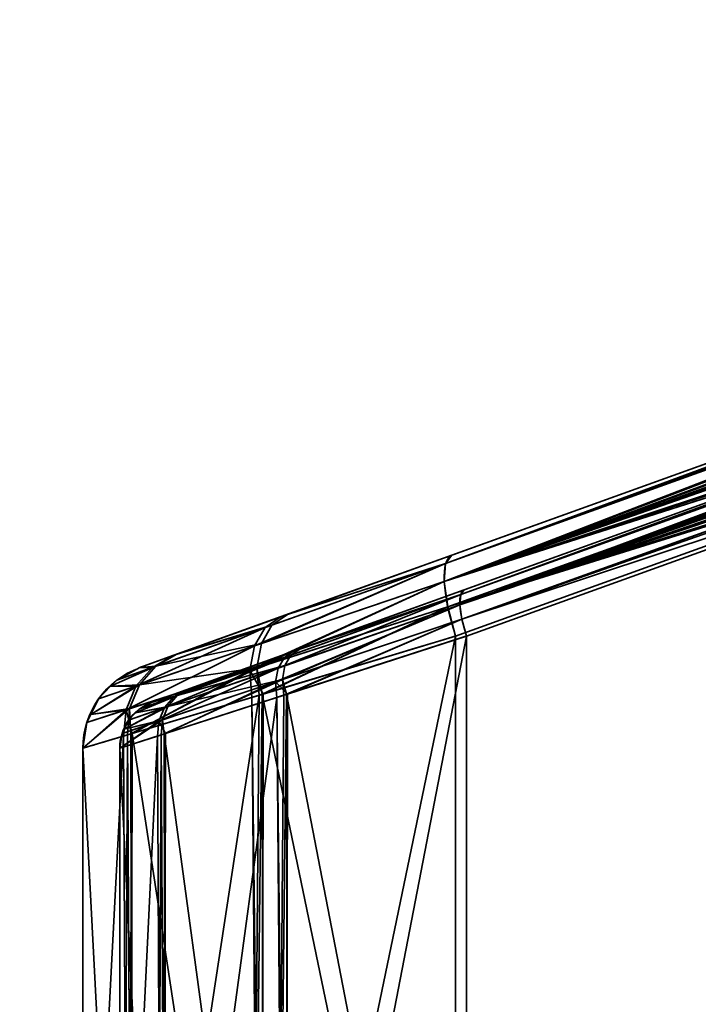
# Model space of a CAD drawing. Header units: millimetres. Extents: x -603 to 3703, y -120 to 249.
# Tile 347 of 656: x 987 to 1001, y -22 to -2. Entities that reach past the tile are written whole.
import ezdxf

# ---------------------------------------------------------------- set-up
doc = ezdxf.new("R2010")
doc.units = ezdxf.units.MM
doc.layers.add('152', color=7, linetype='Continuous', true_color=0xffffff)

# ---------------------------------------------------------------- blocks, each defined once
blk = doc.blocks.new('UG_SURFACE_002')
at = {"layer": '152', "color": 252, "linetype": 'Continuous', "lineweight": 35}
for points in [[(2177.5, -30, 2213), (2177.5, 229.8, 2213), (822.5, 229.8, 2213), (822.5, -30, 2213)], [(972.5, -30, 2063), (972.5, 229.8, 2063), (2027.5, 229.8, 2063), (2027.5, -30, 2063)]]:
    blk.add_3dface(points, dxfattribs=at)
blk = doc.blocks.new('UG_SURFACE_109')
at = {"layer": '152', "color": 252, "linetype": 'Continuous', "lineweight": 35}
for points in [[(996.22, -12.768, 1159.605), (1009.588, -7.961, 1016.297), (989.858, -15.056, 1029), (989.858, -15.056, 1151)], [(989.858, -15.056, 1029), (1009.588, -7.961, 1016.297), (996.22, -12.768, 1020.395)], [(996.095, -12.937, 1019.791), (996.22, -12.768, 1020.395), (1009.588, -7.961, 1016.297)], [(1009.588, -7.961, 1016.297), (1009.642, -7.998, 1015.841), (996.095, -12.937, 1019.791)], [(996.095, -12.937, 1160.209), (1009.635, -7.983, 1164.086), (1009.588, -7.961, 1163.703)], [(1009.588, -7.961, 1163.703), (996.22, -12.768, 1159.605), (996.095, -12.937, 1160.209)], [(996.095, -12.937, 1160.209), (1009.658, -8.065, 1164.365), (1009.635, -7.983, 1164.086)], [(1009.642, -7.998, 1015.841), (1009.658, -8.069, 1015.637), (996.095, -12.937, 1019.791)], [(996.22, -12.768, 1159.605), (1009.588, -7.961, 1163.703), (1009.588, -7.961, 1016.297)], [(996.067, -13.304, 1160.733), (1009.664, -8.085, 1164.431), (1009.658, -8.065, 1164.365)], [(1009.658, -8.065, 1164.365), (996.095, -12.937, 1160.209), (996.067, -13.304, 1160.733)], [(996.067, -13.304, 1019.267), (996.095, -12.937, 1019.791), (1009.658, -8.069, 1015.637)], [(1009.658, -8.069, 1015.637), (1009.668, -8.118, 1015.496), (996.067, -13.304, 1019.267)], [(1009.677, -8.258, 1164.733), (1009.664, -8.085, 1164.431), (996.067, -13.304, 1160.733)], [(996.067, -13.304, 1019.267), (1009.668, -8.118, 1015.496), (1009.677, -8.309, 1015.203)], [(996.067, -13.304, 1160.733), (1009.674, -8.417, 1164.899), (1009.677, -8.258, 1164.733)], [(1009.677, -8.309, 1015.203), (1009.674, -8.417, 1015.102), (996.067, -13.304, 1019.267)], [(996.067, -13.304, 1019.267), (1009.674, -8.417, 1015.102), (1009.669, -8.562, 1014.967)], [(1009.673, -8.498, 1164.984), (1009.674, -8.417, 1164.899), (996.067, -13.304, 1160.733)], [(1009.651, -8.802, 1165.176), (1009.673, -8.498, 1164.984), (996.067, -13.304, 1160.733)], [(996.067, -13.304, 1019.267), (1009.669, -8.562, 1014.967), (1009.645, -8.872, 1014.792)], [(990.112, -15.762, 1151), (990.112, -15.762, 1029), (1009.842, -8.666, 1016.297), (996.474, -13.474, 1159.605)], [(996.474, -13.474, 1020.395), (1009.842, -8.666, 1016.297), (990.112, -15.762, 1029)], [(1009.63, -8.978, 1165.214), (1009.651, -8.802, 1165.176), (996.067, -13.304, 1160.733)], [(996.386, -13.78, 1160.25), (996.403, -13.571, 1159.95), (1009.965, -8.697, 1164.106)], [(1009.965, -8.697, 1164.106), (1009.974, -8.705, 1164.146), (996.386, -13.78, 1160.25)], [(996.386, -13.78, 1019.75), (1009.982, -8.723, 1015.81), (1009.963, -8.699, 1015.895)], [(1009.963, -8.699, 1015.895), (996.403, -13.571, 1020.05), (996.386, -13.78, 1019.75)], [(996.386, -13.78, 1160.25), (1009.974, -8.705, 1164.146), (1009.997, -8.799, 1164.323)], [(1009.998, -8.828, 1015.64), (1009.982, -8.723, 1015.81), (996.386, -13.78, 1019.75)], [(1009.997, -8.799, 1164.323), (1009.992, -8.891, 1164.417), (996.386, -13.78, 1160.25)], [(1009.842, -8.666, 1163.703), (1009.923, -8.66, 1163.938), (996.403, -13.571, 1159.95)], [(1009.923, -8.66, 1163.938), (1009.965, -8.697, 1164.106), (996.403, -13.571, 1159.95)], [(996.403, -13.571, 1020.05), (1009.936, -8.665, 1016.017), (1009.842, -8.666, 1016.297)], [(996.403, -13.571, 1020.05), (1009.963, -8.699, 1015.895), (1009.936, -8.665, 1016.017)], [(996.403, -13.571, 1159.95), (996.474, -13.474, 1159.605), (1009.842, -8.666, 1163.703)], [(1009.842, -8.666, 1016.297), (996.474, -13.474, 1020.395), (996.403, -13.571, 1020.05)], [(1009.842, -8.666, 1016.297), (1009.842, -8.666, 1163.703), (996.474, -13.474, 1159.605)], [(996.067, -13.304, 1019.267), (1009.645, -8.872, 1014.792), (1009.632, -8.973, 1014.776)], [(1009.632, -8.973, 1014.776), (996.138, -13.82, 1018.894), (996.067, -13.304, 1019.267)], [(996.067, -13.304, 1160.733), (996.138, -13.82, 1161.106), (1009.63, -8.978, 1165.214)], [(996.138, -13.82, 1018.894), (1009.632, -8.973, 1014.776), (1009.543, -9.652, 1014.662)], [(1009.557, -9.562, 1165.34), (1009.63, -8.978, 1165.214), (996.138, -13.82, 1161.106)], [(996.386, -13.78, 1019.75), (1009.992, -8.891, 1015.583), (1009.998, -8.828, 1015.64)], [(996.386, -13.78, 1160.25), (1009.992, -8.891, 1164.417), (1009.99, -8.938, 1164.465)], [(1009.984, -8.976, 1015.508), (1009.992, -8.891, 1015.583), (996.386, -13.78, 1019.75)], [(1009.99, -8.938, 1164.465), (1009.953, -9.12, 1164.568), (996.386, -13.78, 1160.25)], [(1009.941, -9.163, 1015.417), (1009.984, -8.976, 1015.508), (996.386, -13.78, 1019.75)], [(996.386, -13.78, 1160.25), (1009.953, -9.12, 1164.568), (1009.921, -9.225, 1164.594)], [(1009.918, -9.227, 1015.412), (1009.941, -9.163, 1015.417), (996.386, -13.78, 1019.75)], [(1009.921, -9.225, 1164.594), (996.427, -14.075, 1160.463), (996.386, -13.78, 1160.25)], [(996.386, -13.78, 1019.75), (996.427, -14.075, 1019.537), (1009.918, -9.227, 1015.412)], [(996.427, -14.075, 1160.463), (1009.921, -9.225, 1164.594), (1009.884, -9.345, 1164.624)], [(1009.763, -9.652, 1015.379), (1009.918, -9.227, 1015.412), (996.427, -14.075, 1019.537)], [(996.427, -14.075, 1160.463), (1009.884, -9.345, 1164.624), (1009.763, -9.652, 1164.621)], [(1009.543, -9.652, 1165.338), (1009.557, -9.562, 1165.34), (996.138, -13.82, 1161.106)], [(1009.543, -9.652, 1014.662), (996.299, -14.415, 1018.722), (996.138, -13.82, 1018.894)], [(996.138, -13.82, 1161.106), (996.299, -14.415, 1161.278), (1009.543, -9.652, 1165.338)], [(1009.543, -9.652, 1014.662), (1009.543, -39.348, 1014.662), (996.299, -34.585, 1018.722), (996.299, -14.415, 1018.722)], [(1009.543, -39.348, 1165.338), (1009.543, -9.652, 1165.338), (996.299, -14.415, 1161.278), (996.299, -34.585, 1161.278)], [(1009.763, -9.652, 1164.621), (996.519, -14.415, 1160.561), (996.427, -14.075, 1160.463)], [(996.427, -14.075, 1019.537), (996.519, -14.415, 1019.439), (1009.763, -9.652, 1015.379)], [(1009.763, -9.652, 1164.621), (1009.763, -39.348, 1164.621), (996.519, -34.585, 1160.561), (996.519, -14.415, 1160.561)], [(1009.763, -39.348, 1015.379), (1009.763, -9.652, 1015.379), (996.519, -14.415, 1019.439), (996.519, -34.585, 1019.439)], [(996.22, -12.768, 1020.395), (992.74, -14.02, 1022.399), (990.552, -14.807, 1025.535), (989.858, -15.056, 1029)], [(989.858, -15.056, 1151), (990.616, -14.784, 1154.616), (992.868, -13.974, 1157.717), (996.22, -12.768, 1159.605)], [(992.74, -14.02, 1022.399), (996.22, -12.768, 1020.395), (996.095, -12.937, 1019.791)], [(996.095, -12.937, 1160.209), (996.22, -12.768, 1159.605), (992.868, -13.974, 1157.717)], [(992.196, -14.617, 1021.581), (992.418, -14.239, 1021.966), (996.095, -12.937, 1019.791)], [(996.095, -12.937, 1019.791), (996.067, -13.304, 1019.267), (992.196, -14.617, 1021.581)], [(992.338, -14.569, 1158.552), (996.067, -13.304, 1160.733), (996.095, -12.937, 1160.209)], [(996.095, -12.937, 1160.209), (992.552, -14.191, 1158.159), (992.338, -14.569, 1158.552)], [(996.095, -12.937, 1019.791), (992.418, -14.239, 1021.966), (992.74, -14.02, 1022.399)], [(992.868, -13.974, 1157.717), (992.552, -14.191, 1158.159), (996.095, -12.937, 1160.209)], [(992.101, -15.111, 1021.286), (992.196, -14.617, 1021.581), (996.067, -13.304, 1019.267)], [(996.067, -13.304, 1019.267), (996.138, -13.82, 1018.894), (992.101, -15.111, 1021.286)], [(992.249, -15.063, 1158.851), (996.138, -13.82, 1161.106), (996.067, -13.304, 1160.733)], [(996.067, -13.304, 1160.733), (992.338, -14.569, 1158.552), (992.249, -15.063, 1158.851)], [(990.112, -15.762, 1029), (990.805, -15.513, 1025.535), (992.994, -14.725, 1022.399), (996.474, -13.474, 1020.395)], [(996.474, -13.474, 1159.605), (993.122, -14.68, 1157.717), (990.87, -15.489, 1154.616), (990.112, -15.762, 1151)], [(992.683, -15.067, 1021.931), (996.386, -13.78, 1019.75), (996.403, -13.571, 1020.05)], [(996.403, -13.571, 1020.05), (992.81, -14.851, 1022.151), (992.683, -15.067, 1021.931)], [(992.994, -14.725, 1022.399), (992.81, -14.851, 1022.151), (996.403, -13.571, 1020.05)], [(992.819, -15.019, 1158.194), (992.941, -14.804, 1157.97), (996.403, -13.571, 1159.95)], [(996.403, -13.571, 1159.95), (996.386, -13.78, 1160.25), (992.819, -15.019, 1158.194)], [(996.403, -13.571, 1159.95), (992.941, -14.804, 1157.97), (993.122, -14.68, 1157.717)], [(996.403, -13.571, 1020.05), (996.474, -13.474, 1020.395), (992.994, -14.725, 1022.399)], [(993.122, -14.68, 1157.717), (996.474, -13.474, 1159.605), (996.403, -13.571, 1159.95)], [(992.375, -15.597, 1020.982), (992.101, -15.111, 1021.286), (996.138, -13.82, 1018.894)], [(996.138, -13.82, 1161.106), (992.249, -15.063, 1158.851), (992.353, -15.603, 1159.056)], [(992.353, -15.603, 1159.056), (996.299, -14.415, 1161.278), (996.138, -13.82, 1161.106)], [(996.138, -13.82, 1018.894), (996.299, -14.415, 1018.722), (992.375, -15.597, 1020.982)], [(992.629, -15.349, 1021.763), (996.427, -14.075, 1019.537), (996.386, -13.78, 1019.75)], [(996.386, -13.78, 1019.75), (992.683, -15.067, 1021.931), (992.629, -15.349, 1021.763)], [(992.768, -15.302, 1158.365), (992.819, -15.019, 1158.194), (996.386, -13.78, 1160.25)], [(996.386, -13.78, 1160.25), (996.427, -14.075, 1160.463), (992.768, -15.302, 1158.365)], [(990.552, -14.807, 1025.535), (992.74, -14.02, 1022.399), (992.418, -14.239, 1021.966)], [(992.552, -14.191, 1158.159), (992.868, -13.974, 1157.717), (990.616, -14.784, 1154.616)], [(992.418, -14.239, 1021.966), (992.196, -14.617, 1021.581), (989.781, -15.437, 1025.119)], [(989.781, -15.437, 1025.119), (990.116, -15.054, 1025.316), (992.418, -14.239, 1021.966)], [(992.418, -14.239, 1021.966), (990.116, -15.054, 1025.316), (990.552, -14.807, 1025.535)], [(990.616, -14.784, 1154.616), (990.184, -15.03, 1154.845), (992.552, -14.191, 1158.159)], [(992.338, -14.569, 1158.552), (992.552, -14.191, 1158.159), (990.184, -15.03, 1154.845)], [(996.427, -14.075, 1019.537), (992.629, -15.349, 1021.763), (992.869, -15.597, 1021.541)], [(992.848, -15.603, 1158.494), (992.768, -15.302, 1158.365), (996.427, -14.075, 1160.463)], [(996.427, -14.075, 1160.463), (996.519, -14.415, 1160.561), (992.848, -15.603, 1158.494)], [(992.869, -15.597, 1021.541), (996.519, -14.415, 1019.439), (996.427, -14.075, 1019.537)], [(996.299, -14.415, 1018.722), (996.299, -34.585, 1018.722), (992.353, -33.397, 1020.944)], [(992.353, -33.397, 1020.944), (992.375, -15.597, 1020.982), (996.299, -14.415, 1018.722)], [(996.299, -34.585, 1161.278), (996.299, -14.415, 1161.278), (992.353, -15.603, 1159.056)], [(992.848, -15.603, 1158.494), (996.519, -14.415, 1160.561), (996.519, -34.585, 1160.561)], [(996.519, -14.415, 1019.439), (992.869, -15.597, 1021.541), (992.848, -33.397, 1021.506)], [(992.848, -33.397, 1021.506), (996.519, -34.585, 1019.439), (996.519, -14.415, 1019.439)], [(992.196, -14.617, 1021.581), (992.101, -15.111, 1021.286), (989.579, -15.919, 1024.962)], [(989.579, -15.919, 1024.962), (989.781, -15.437, 1025.119), (992.196, -14.617, 1021.581)], [(990.184, -15.03, 1154.845), (989.853, -15.413, 1155.051), (992.338, -14.569, 1158.552)], [(992.249, -15.063, 1158.851), (992.338, -14.569, 1158.552), (989.853, -15.413, 1155.051)], [(990.184, -15.03, 1154.845), (990.616, -14.784, 1154.616), (989.858, -15.056, 1151)], [(989.858, -15.056, 1029), (990.552, -14.807, 1025.535), (990.116, -15.054, 1025.316)], [(992.941, -14.804, 1157.97), (990.623, -15.63, 1154.747), (990.87, -15.489, 1154.616)], [(990.623, -15.63, 1154.747), (992.941, -14.804, 1157.97), (992.819, -15.019, 1158.194)], [(992.81, -14.851, 1022.151), (992.994, -14.725, 1022.399), (990.805, -15.513, 1025.535)], [(990.87, -15.489, 1154.616), (993.122, -14.68, 1157.717), (992.941, -14.804, 1157.97)], [(989.265, -15.44, 1151), (989.853, -15.413, 1155.051), (990.184, -15.03, 1154.845)], [(990.184, -15.03, 1154.845), (989.389, -15.312, 1151), (989.265, -15.44, 1151)], [(989.858, -15.056, 1151), (989.389, -15.312, 1151), (990.184, -15.03, 1154.845)], [(992.81, -14.851, 1022.151), (990.557, -15.654, 1025.41), (990.365, -15.873, 1025.297)], [(990.365, -15.873, 1025.297), (992.683, -15.067, 1021.931), (992.81, -14.851, 1022.151)], [(990.434, -15.849, 1154.865), (992.819, -15.019, 1158.194), (992.768, -15.302, 1158.365)], [(992.819, -15.019, 1158.194), (990.434, -15.849, 1154.865), (990.623, -15.63, 1154.747)], [(990.805, -15.513, 1025.535), (990.557, -15.654, 1025.41), (992.81, -14.851, 1022.151)], [(989.265, -15.44, 1029), (989.389, -15.312, 1029), (990.116, -15.054, 1025.316)], [(990.116, -15.054, 1025.316), (989.781, -15.437, 1025.119), (989.265, -15.44, 1029)], [(990.116, -15.054, 1025.316), (989.389, -15.312, 1029), (989.858, -15.056, 1029)], [(989.389, -15.312, 1151), (989.858, -15.056, 1151), (989.858, -15.056, 1029), (989.389, -15.312, 1029)], [(989.705, -16.4, 1024.608), (989.579, -15.919, 1024.962), (992.101, -15.111, 1021.286)], [(992.249, -15.063, 1158.851), (989.653, -15.895, 1155.214), (989.674, -16.41, 1155.413)], [(989.853, -15.413, 1155.051), (989.653, -15.895, 1155.214), (992.249, -15.063, 1158.851)], [(989.674, -16.41, 1155.413), (992.295, -15.621, 1159.023), (992.249, -15.063, 1158.851)], [(992.101, -15.111, 1021.286), (992.143, -15.666, 1021.115), (989.705, -16.4, 1024.608)], [(992.683, -15.067, 1021.931), (990.365, -15.873, 1025.297), (990.25, -16.148, 1025.208)], [(990.25, -16.148, 1025.208), (992.629, -15.349, 1021.763), (992.683, -15.067, 1021.931)], [(992.375, -15.597, 1020.982), (992.143, -15.666, 1021.115), (992.101, -15.111, 1021.286)], [(992.249, -15.063, 1158.851), (992.295, -15.621, 1159.023), (992.353, -15.603, 1159.056)], [(988.86, -16.016, 1151), (989.653, -15.895, 1155.214), (989.853, -15.413, 1155.051)], [(989.853, -15.413, 1155.051), (989.018, -15.697, 1151), (988.86, -16.016, 1151)], [(988.86, -16.016, 1029), (989.018, -15.697, 1029), (989.781, -15.437, 1025.119)], [(989.781, -15.437, 1025.119), (989.579, -15.919, 1024.962), (988.86, -16.016, 1029)], [(989.265, -15.44, 1151), (989.018, -15.697, 1151), (989.853, -15.413, 1155.051)], [(989.781, -15.437, 1025.119), (989.018, -15.697, 1029), (989.265, -15.44, 1029)], [(989.018, -15.697, 1151), (989.265, -15.44, 1151), (989.265, -15.44, 1029), (989.018, -15.697, 1029)], [(989.389, -15.312, 1029), (989.265, -15.44, 1029), (989.265, -15.44, 1151), (989.389, -15.312, 1151)], [(992.629, -15.349, 1021.763), (990.25, -16.148, 1025.208), (990.385, -16.4, 1024.915)], [(990.356, -16.41, 1155.105), (990.32, -16.125, 1154.958), (992.768, -15.302, 1158.365)], [(992.768, -15.302, 1158.365), (990.32, -16.125, 1154.958), (990.434, -15.849, 1154.865)], [(992.768, -15.302, 1158.365), (992.795, -15.621, 1158.464), (990.356, -16.41, 1155.105)], [(990.385, -16.4, 1024.915), (992.653, -15.666, 1021.665), (992.629, -15.349, 1021.763)], [(992.629, -15.349, 1021.763), (992.653, -15.666, 1021.665), (992.869, -15.597, 1021.541)], [(992.848, -15.603, 1158.494), (992.795, -15.621, 1158.464), (992.768, -15.302, 1158.365)], [(992.295, -15.621, 1159.023), (989.674, -16.41, 1155.413), (989.705, -32.6, 1155.391)], [(992.295, -15.621, 1159.023), (989.705, -32.6, 1155.391), (992.143, -33.334, 1158.885)], [(989.773, -15.981, 1151), (989.844, -15.908, 1151), (990.623, -15.63, 1154.747)], [(990.623, -15.63, 1154.747), (990.434, -15.849, 1154.865), (989.773, -15.981, 1151)], [(990.623, -15.63, 1154.747), (989.844, -15.908, 1151), (990.112, -15.762, 1151)], [(990.112, -15.762, 1151), (990.87, -15.489, 1154.616), (990.623, -15.63, 1154.747)], [(990.557, -15.654, 1025.41), (990.805, -15.513, 1025.535), (990.112, -15.762, 1029)], [(990.356, -16.41, 1155.105), (992.795, -15.621, 1158.464), (992.653, -33.334, 1158.335)], [(992.143, -15.666, 1021.115), (992.375, -15.597, 1020.982), (992.353, -33.397, 1020.944)], [(992.143, -33.334, 1158.885), (992.353, -15.603, 1159.056), (992.295, -15.621, 1159.023)], [(992.143, -33.334, 1158.885), (992.375, -33.403, 1159.019), (992.353, -15.603, 1159.056)], [(992.353, -15.603, 1159.056), (992.375, -33.403, 1159.019), (996.299, -34.585, 1161.278)], [(992.848, -33.397, 1021.506), (992.869, -15.597, 1021.541), (992.653, -15.666, 1021.665)], [(992.848, -15.603, 1158.494), (992.869, -33.404, 1158.459), (992.653, -33.334, 1158.335)], [(992.795, -15.621, 1158.464), (992.848, -15.603, 1158.494), (992.653, -33.334, 1158.335)], [(996.519, -34.585, 1160.561), (992.869, -33.404, 1158.459), (992.848, -15.603, 1158.494)], [(989.018, -15.697, 1029), (988.86, -16.016, 1029), (988.86, -16.016, 1151), (989.018, -15.697, 1151)], [(992.295, -33.379, 1020.977), (989.705, -16.4, 1024.608), (992.143, -15.666, 1021.115)], [(989.773, -15.981, 1029), (990.365, -15.873, 1025.297), (990.557, -15.654, 1025.41)], [(990.557, -15.654, 1025.41), (989.844, -15.908, 1029), (989.773, -15.981, 1029)], [(990.112, -15.762, 1029), (989.844, -15.908, 1029), (990.557, -15.654, 1025.41)], [(989.844, -15.908, 1029), (990.112, -15.762, 1029), (990.112, -15.762, 1151), (989.844, -15.908, 1151)], [(992.653, -15.666, 1021.665), (990.385, -16.4, 1024.915), (990.356, -32.59, 1024.895)], [(990.356, -32.59, 1024.895), (992.795, -33.379, 1021.536), (992.653, -15.666, 1021.665)], [(992.143, -15.666, 1021.115), (992.353, -33.397, 1020.944), (992.295, -33.379, 1020.977)], [(992.795, -33.379, 1021.536), (992.848, -33.397, 1021.506), (992.653, -15.666, 1021.665)], [(988.7, -16.703, 1151), (989.606, -16.43, 1155.319), (989.653, -15.895, 1155.214)], [(989.653, -15.895, 1155.214), (988.782, -16.175, 1151), (988.7, -16.703, 1151)], [(988.7, -16.703, 1029), (988.782, -16.175, 1029), (989.579, -15.919, 1024.962)], [(989.579, -15.919, 1024.962), (989.529, -16.454, 1024.861), (988.7, -16.703, 1029)], [(988.86, -16.016, 1151), (988.782, -16.175, 1151), (989.653, -15.895, 1155.214)], [(989.579, -15.919, 1024.962), (988.782, -16.175, 1029), (988.86, -16.016, 1029)], [(988.782, -16.175, 1151), (988.86, -16.016, 1151), (988.86, -16.016, 1029), (988.782, -16.175, 1029)], [(989.705, -16.4, 1024.608), (989.529, -16.454, 1024.861), (989.579, -15.919, 1024.962)], [(989.542, -16.31, 1151), (989.632, -16.128, 1151), (990.434, -15.849, 1154.865)], [(990.434, -15.849, 1154.865), (990.32, -16.125, 1154.958), (989.542, -16.31, 1151)], [(989.542, -16.31, 1029), (990.25, -16.148, 1025.208), (990.365, -15.873, 1025.297)], [(990.365, -15.873, 1025.297), (989.632, -16.128, 1029), (989.542, -16.31, 1029)], [(989.653, -15.895, 1155.214), (989.606, -16.43, 1155.319), (989.674, -16.41, 1155.413)], [(990.434, -15.849, 1154.865), (989.632, -16.128, 1151), (989.773, -15.981, 1151)], [(989.773, -15.981, 1029), (989.632, -16.128, 1029), (990.365, -15.873, 1025.297)], [(989.632, -16.128, 1029), (989.773, -15.981, 1029), (989.773, -15.981, 1151), (989.632, -16.128, 1151)], [(989.844, -15.908, 1151), (989.773, -15.981, 1151), (989.773, -15.981, 1029), (989.844, -15.908, 1029)], [(988.782, -16.175, 1029), (988.7, -16.703, 1029), (988.7, -16.703, 1151), (988.782, -16.175, 1151)], [(989.45, -16.703, 1151), (989.497, -16.401, 1151), (990.32, -16.125, 1154.958)], [(990.32, -16.125, 1154.958), (990.293, -16.43, 1155.018), (989.45, -16.703, 1151)], [(989.45, -16.703, 1029), (990.221, -16.454, 1025.15), (990.25, -16.148, 1025.208)], [(990.25, -16.148, 1025.208), (989.497, -16.401, 1029), (989.45, -16.703, 1029)], [(990.32, -16.125, 1154.958), (989.497, -16.401, 1151), (989.542, -16.31, 1151)], [(989.542, -16.31, 1029), (989.497, -16.401, 1029), (990.25, -16.148, 1025.208)], [(989.632, -16.128, 1151), (989.542, -16.31, 1151), (989.542, -16.31, 1029), (989.632, -16.128, 1029)], [(990.25, -16.148, 1025.208), (990.221, -16.454, 1025.15), (990.385, -16.4, 1024.915)], [(990.356, -16.41, 1155.105), (990.293, -16.43, 1155.018), (990.32, -16.125, 1154.958)], [(989.529, -32.546, 1155.139), (989.606, -16.43, 1155.319), (988.7, -16.703, 1151)], [(989.497, -16.401, 1151), (989.45, -16.703, 1151), (989.45, -16.703, 1029), (989.497, -16.401, 1029)], [(989.45, -16.703, 1151), (990.293, -16.43, 1155.018), (990.221, -32.546, 1154.85)], [(989.497, -16.401, 1029), (989.542, -16.31, 1029), (989.542, -16.31, 1151), (989.497, -16.401, 1151)], [(989.529, -16.454, 1024.861), (989.705, -16.4, 1024.608), (989.606, -32.57, 1024.68)], [(989.529, -32.546, 1155.139), (989.705, -32.6, 1155.391), (989.606, -16.43, 1155.319)], [(989.705, -16.4, 1024.608), (989.674, -32.59, 1024.587), (989.606, -32.57, 1024.68)], [(989.705, -32.6, 1155.391), (989.674, -16.41, 1155.413), (989.606, -16.43, 1155.319)], [(992.295, -33.379, 1020.977), (989.674, -32.59, 1024.587), (989.705, -16.4, 1024.608)], [(990.293, -32.57, 1024.982), (990.385, -16.4, 1024.915), (990.221, -16.454, 1025.15)], [(990.293, -16.43, 1155.018), (990.385, -32.6, 1155.085), (990.221, -32.546, 1154.85)], [(990.293, -32.57, 1024.982), (990.356, -32.59, 1024.895), (990.385, -16.4, 1024.915)], [(990.293, -16.43, 1155.018), (990.356, -16.41, 1155.105), (990.385, -32.6, 1155.085)], [(992.653, -33.334, 1158.335), (990.385, -32.6, 1155.085), (990.356, -16.41, 1155.105)], [(989.529, -16.454, 1024.861), (989.606, -32.57, 1024.68), (988.7, -32.297, 1029)], [(988.7, -32.297, 1029), (988.7, -16.703, 1029), (989.529, -16.454, 1024.861)], [(990.221, -16.454, 1025.15), (989.45, -16.703, 1029), (989.45, -32.297, 1029)], [(989.45, -32.297, 1029), (990.293, -32.57, 1024.982), (990.221, -16.454, 1025.15)], [(988.7, -16.703, 1151), (988.7, -32.297, 1151), (989.529, -32.546, 1155.139)], [(988.7, -32.297, 1029), (988.7, -32.297, 1151), (988.7, -16.703, 1151), (988.7, -16.703, 1029)], [(990.221, -32.546, 1154.85), (989.45, -32.297, 1151), (989.45, -16.703, 1151)], [(989.45, -16.703, 1029), (989.45, -16.703, 1151), (989.45, -32.297, 1151), (989.45, -32.297, 1029)]]:
    blk.add_3dface(points, dxfattribs=at)
blk = doc.blocks.new('UG_SURFACE_150')
at = {"layer": '152', "color": 252, "linetype": 'Continuous', "lineweight": 35}
for points in [[(996.22, -12.768, 1159.605), (1009.588, -7.961, 1016.297), (989.858, -15.056, 1029), (989.858, -15.056, 1151)], [(989.858, -15.056, 1029), (1009.588, -7.961, 1016.297), (996.22, -12.768, 1020.395)], [(996.095, -12.937, 1019.791), (996.22, -12.768, 1020.395), (1009.588, -7.961, 1016.297)], [(1009.588, -7.961, 1016.297), (1009.642, -7.998, 1015.841), (996.095, -12.937, 1019.791)], [(996.095, -12.937, 1160.209), (1009.635, -7.983, 1164.086), (1009.588, -7.961, 1163.703)], [(1009.588, -7.961, 1163.703), (996.22, -12.768, 1159.605), (996.095, -12.937, 1160.209)], [(996.095, -12.937, 1160.209), (1009.658, -8.065, 1164.365), (1009.635, -7.983, 1164.086)], [(1009.642, -7.998, 1015.841), (1009.658, -8.069, 1015.637), (996.095, -12.937, 1019.791)], [(996.22, -12.768, 1159.605), (1009.588, -7.961, 1163.703), (1009.588, -7.961, 1016.297)], [(996.067, -13.304, 1160.733), (1009.664, -8.085, 1164.431), (1009.658, -8.065, 1164.365)], [(1009.658, -8.065, 1164.365), (996.095, -12.937, 1160.209), (996.067, -13.304, 1160.733)], [(996.067, -13.304, 1019.267), (996.095, -12.937, 1019.791), (1009.658, -8.069, 1015.637)], [(1009.658, -8.069, 1015.637), (1009.668, -8.118, 1015.496), (996.067, -13.304, 1019.267)], [(1009.677, -8.258, 1164.733), (1009.664, -8.085, 1164.431), (996.067, -13.304, 1160.733)], [(996.067, -13.304, 1019.267), (1009.668, -8.118, 1015.496), (1009.677, -8.309, 1015.203)], [(996.067, -13.304, 1160.733), (1009.674, -8.417, 1164.899), (1009.677, -8.258, 1164.733)], [(1009.677, -8.309, 1015.203), (1009.674, -8.417, 1015.102), (996.067, -13.304, 1019.267)], [(996.067, -13.304, 1019.267), (1009.674, -8.417, 1015.102), (1009.669, -8.562, 1014.967)], [(1009.673, -8.498, 1164.984), (1009.674, -8.417, 1164.899), (996.067, -13.304, 1160.733)], [(1009.651, -8.802, 1165.176), (1009.673, -8.498, 1164.984), (996.067, -13.304, 1160.733)], [(996.067, -13.304, 1019.267), (1009.669, -8.562, 1014.967), (1009.645, -8.872, 1014.792)], [(990.112, -15.762, 1151), (990.112, -15.762, 1029), (1009.842, -8.666, 1016.297), (996.474, -13.474, 1159.605)], [(996.474, -13.474, 1020.395), (1009.842, -8.666, 1016.297), (990.112, -15.762, 1029)], [(1009.63, -8.978, 1165.214), (1009.651, -8.802, 1165.176), (996.067, -13.304, 1160.733)], [(996.386, -13.78, 1160.25), (996.403, -13.571, 1159.95), (1009.965, -8.697, 1164.106)], [(1009.965, -8.697, 1164.106), (1009.974, -8.705, 1164.146), (996.386, -13.78, 1160.25)], [(996.386, -13.78, 1019.75), (1009.982, -8.723, 1015.81), (1009.963, -8.699, 1015.895)], [(1009.963, -8.699, 1015.895), (996.403, -13.571, 1020.05), (996.386, -13.78, 1019.75)], [(996.386, -13.78, 1160.25), (1009.974, -8.705, 1164.146), (1009.997, -8.799, 1164.323)], [(1009.998, -8.828, 1015.64), (1009.982, -8.723, 1015.81), (996.386, -13.78, 1019.75)], [(1009.997, -8.799, 1164.323), (1009.992, -8.891, 1164.417), (996.386, -13.78, 1160.25)], [(1009.842, -8.666, 1163.703), (1009.923, -8.66, 1163.938), (996.403, -13.571, 1159.95)], [(1009.923, -8.66, 1163.938), (1009.965, -8.697, 1164.106), (996.403, -13.571, 1159.95)], [(996.403, -13.571, 1020.05), (1009.936, -8.665, 1016.017), (1009.842, -8.666, 1016.297)], [(996.403, -13.571, 1020.05), (1009.963, -8.699, 1015.895), (1009.936, -8.665, 1016.017)], [(996.403, -13.571, 1159.95), (996.474, -13.474, 1159.605), (1009.842, -8.666, 1163.703)], [(1009.842, -8.666, 1016.297), (996.474, -13.474, 1020.395), (996.403, -13.571, 1020.05)], [(1009.842, -8.666, 1016.297), (1009.842, -8.666, 1163.703), (996.474, -13.474, 1159.605)], [(996.067, -13.304, 1019.267), (1009.645, -8.872, 1014.792), (1009.632, -8.973, 1014.776)], [(1009.632, -8.973, 1014.776), (996.138, -13.82, 1018.894), (996.067, -13.304, 1019.267)], [(996.067, -13.304, 1160.733), (996.138, -13.82, 1161.106), (1009.63, -8.978, 1165.214)], [(996.138, -13.82, 1018.894), (1009.632, -8.973, 1014.776), (1009.543, -9.652, 1014.662)], [(1009.557, -9.562, 1165.34), (1009.63, -8.978, 1165.214), (996.138, -13.82, 1161.106)], [(996.386, -13.78, 1019.75), (1009.992, -8.891, 1015.583), (1009.998, -8.828, 1015.64)], [(996.386, -13.78, 1160.25), (1009.992, -8.891, 1164.417), (1009.99, -8.938, 1164.465)], [(1009.984, -8.976, 1015.508), (1009.992, -8.891, 1015.583), (996.386, -13.78, 1019.75)], [(1009.99, -8.938, 1164.465), (1009.953, -9.12, 1164.568), (996.386, -13.78, 1160.25)], [(1009.941, -9.163, 1015.417), (1009.984, -8.976, 1015.508), (996.386, -13.78, 1019.75)], [(996.386, -13.78, 1160.25), (1009.953, -9.12, 1164.568), (1009.921, -9.225, 1164.594)], [(1009.918, -9.227, 1015.412), (1009.941, -9.163, 1015.417), (996.386, -13.78, 1019.75)], [(1009.921, -9.225, 1164.594), (996.427, -14.075, 1160.463), (996.386, -13.78, 1160.25)], [(996.386, -13.78, 1019.75), (996.427, -14.075, 1019.537), (1009.918, -9.227, 1015.412)], [(996.427, -14.075, 1160.463), (1009.921, -9.225, 1164.594), (1009.884, -9.345, 1164.624)], [(1009.763, -9.652, 1015.379), (1009.918, -9.227, 1015.412), (996.427, -14.075, 1019.537)], [(996.427, -14.075, 1160.463), (1009.884, -9.345, 1164.624), (1009.763, -9.652, 1164.621)], [(1009.543, -9.652, 1165.338), (1009.557, -9.562, 1165.34), (996.138, -13.82, 1161.106)], [(1009.543, -9.652, 1014.662), (996.299, -14.415, 1018.722), (996.138, -13.82, 1018.894)], [(996.138, -13.82, 1161.106), (996.299, -14.415, 1161.278), (1009.543, -9.652, 1165.338)], [(1009.543, -9.652, 1014.662), (1009.543, -39.348, 1014.662), (996.299, -34.585, 1018.722), (996.299, -14.415, 1018.722)], [(1009.543, -39.348, 1165.338), (1009.543, -9.652, 1165.338), (996.299, -14.415, 1161.278), (996.299, -34.585, 1161.278)], [(1009.763, -9.652, 1164.621), (996.519, -14.415, 1160.561), (996.427, -14.075, 1160.463)], [(996.427, -14.075, 1019.537), (996.519, -14.415, 1019.439), (1009.763, -9.652, 1015.379)], [(1009.763, -9.652, 1164.621), (1009.763, -39.348, 1164.621), (996.519, -34.585, 1160.561), (996.519, -14.415, 1160.561)], [(1009.763, -39.348, 1015.379), (1009.763, -9.652, 1015.379), (996.519, -14.415, 1019.439), (996.519, -34.585, 1019.439)], [(996.22, -12.768, 1020.395), (992.74, -14.02, 1022.399), (990.552, -14.807, 1025.535), (989.858, -15.056, 1029)], [(989.858, -15.056, 1151), (990.616, -14.784, 1154.616), (992.868, -13.974, 1157.717), (996.22, -12.768, 1159.605)], [(992.74, -14.02, 1022.399), (996.22, -12.768, 1020.395), (996.095, -12.937, 1019.791)], [(996.095, -12.937, 1160.209), (996.22, -12.768, 1159.605), (992.868, -13.974, 1157.717)], [(992.196, -14.617, 1021.581), (992.418, -14.239, 1021.966), (996.095, -12.937, 1019.791)], [(996.095, -12.937, 1019.791), (996.067, -13.304, 1019.267), (992.196, -14.617, 1021.581)], [(992.338, -14.569, 1158.552), (996.067, -13.304, 1160.733), (996.095, -12.937, 1160.209)], [(996.095, -12.937, 1160.209), (992.552, -14.191, 1158.159), (992.338, -14.569, 1158.552)], [(996.095, -12.937, 1019.791), (992.418, -14.239, 1021.966), (992.74, -14.02, 1022.399)], [(992.868, -13.974, 1157.717), (992.552, -14.191, 1158.159), (996.095, -12.937, 1160.209)], [(992.101, -15.111, 1021.286), (992.196, -14.617, 1021.581), (996.067, -13.304, 1019.267)], [(996.067, -13.304, 1019.267), (996.138, -13.82, 1018.894), (992.101, -15.111, 1021.286)], [(992.249, -15.063, 1158.851), (996.138, -13.82, 1161.106), (996.067, -13.304, 1160.733)], [(996.067, -13.304, 1160.733), (992.338, -14.569, 1158.552), (992.249, -15.063, 1158.851)], [(990.112, -15.762, 1029), (990.805, -15.513, 1025.535), (992.994, -14.725, 1022.399), (996.474, -13.474, 1020.395)], [(996.474, -13.474, 1159.605), (993.122, -14.68, 1157.717), (990.87, -15.489, 1154.616), (990.112, -15.762, 1151)], [(992.683, -15.067, 1021.931), (996.386, -13.78, 1019.75), (996.403, -13.571, 1020.05)], [(996.403, -13.571, 1020.05), (992.81, -14.851, 1022.151), (992.683, -15.067, 1021.931)], [(992.994, -14.725, 1022.399), (992.81, -14.851, 1022.151), (996.403, -13.571, 1020.05)], [(992.819, -15.019, 1158.194), (992.941, -14.804, 1157.97), (996.403, -13.571, 1159.95)], [(996.403, -13.571, 1159.95), (996.386, -13.78, 1160.25), (992.819, -15.019, 1158.194)], [(996.403, -13.571, 1159.95), (992.941, -14.804, 1157.97), (993.122, -14.68, 1157.717)], [(996.403, -13.571, 1020.05), (996.474, -13.474, 1020.395), (992.994, -14.725, 1022.399)], [(993.122, -14.68, 1157.717), (996.474, -13.474, 1159.605), (996.403, -13.571, 1159.95)], [(992.375, -15.597, 1020.982), (992.101, -15.111, 1021.286), (996.138, -13.82, 1018.894)], [(996.138, -13.82, 1161.106), (992.249, -15.063, 1158.851), (992.353, -15.603, 1159.056)], [(992.353, -15.603, 1159.056), (996.299, -14.415, 1161.278), (996.138, -13.82, 1161.106)], [(996.138, -13.82, 1018.894), (996.299, -14.415, 1018.722), (992.375, -15.597, 1020.982)], [(992.629, -15.349, 1021.763), (996.427, -14.075, 1019.537), (996.386, -13.78, 1019.75)], [(996.386, -13.78, 1019.75), (992.683, -15.067, 1021.931), (992.629, -15.349, 1021.763)], [(992.768, -15.302, 1158.365), (992.819, -15.019, 1158.194), (996.386, -13.78, 1160.25)], [(996.386, -13.78, 1160.25), (996.427, -14.075, 1160.463), (992.768, -15.302, 1158.365)], [(990.552, -14.807, 1025.535), (992.74, -14.02, 1022.399), (992.418, -14.239, 1021.966)], [(992.552, -14.191, 1158.159), (992.868, -13.974, 1157.717), (990.616, -14.784, 1154.616)], [(992.418, -14.239, 1021.966), (992.196, -14.617, 1021.581), (989.781, -15.437, 1025.119)], [(989.781, -15.437, 1025.119), (990.116, -15.054, 1025.316), (992.418, -14.239, 1021.966)], [(992.418, -14.239, 1021.966), (990.116, -15.054, 1025.316), (990.552, -14.807, 1025.535)], [(990.616, -14.784, 1154.616), (990.184, -15.03, 1154.845), (992.552, -14.191, 1158.159)], [(992.338, -14.569, 1158.552), (992.552, -14.191, 1158.159), (990.184, -15.03, 1154.845)], [(996.427, -14.075, 1019.537), (992.629, -15.349, 1021.763), (992.869, -15.597, 1021.541)], [(992.848, -15.603, 1158.494), (992.768, -15.302, 1158.365), (996.427, -14.075, 1160.463)], [(996.427, -14.075, 1160.463), (996.519, -14.415, 1160.561), (992.848, -15.603, 1158.494)], [(992.869, -15.597, 1021.541), (996.519, -14.415, 1019.439), (996.427, -14.075, 1019.537)], [(996.299, -14.415, 1018.722), (996.299, -34.585, 1018.722), (992.353, -33.397, 1020.944)], [(992.353, -33.397, 1020.944), (992.375, -15.597, 1020.982), (996.299, -14.415, 1018.722)], [(996.299, -34.585, 1161.278), (996.299, -14.415, 1161.278), (992.353, -15.603, 1159.056)], [(992.848, -15.603, 1158.494), (996.519, -14.415, 1160.561), (996.519, -34.585, 1160.561)], [(996.519, -14.415, 1019.439), (992.869, -15.597, 1021.541), (992.848, -33.397, 1021.506)], [(992.848, -33.397, 1021.506), (996.519, -34.585, 1019.439), (996.519, -14.415, 1019.439)], [(992.196, -14.617, 1021.581), (992.101, -15.111, 1021.286), (989.579, -15.919, 1024.962)], [(989.579, -15.919, 1024.962), (989.781, -15.437, 1025.119), (992.196, -14.617, 1021.581)], [(990.184, -15.03, 1154.845), (989.853, -15.413, 1155.051), (992.338, -14.569, 1158.552)], [(992.249, -15.063, 1158.851), (992.338, -14.569, 1158.552), (989.853, -15.413, 1155.051)], [(990.184, -15.03, 1154.845), (990.616, -14.784, 1154.616), (989.858, -15.056, 1151)], [(989.858, -15.056, 1029), (990.552, -14.807, 1025.535), (990.116, -15.054, 1025.316)], [(992.941, -14.804, 1157.97), (990.623, -15.63, 1154.747), (990.87, -15.489, 1154.616)], [(990.623, -15.63, 1154.747), (992.941, -14.804, 1157.97), (992.819, -15.019, 1158.194)], [(992.81, -14.851, 1022.151), (992.994, -14.725, 1022.399), (990.805, -15.513, 1025.535)], [(990.87, -15.489, 1154.616), (993.122, -14.68, 1157.717), (992.941, -14.804, 1157.97)], [(989.265, -15.44, 1151), (989.853, -15.413, 1155.051), (990.184, -15.03, 1154.845)], [(990.184, -15.03, 1154.845), (989.389, -15.312, 1151), (989.265, -15.44, 1151)], [(989.858, -15.056, 1151), (989.389, -15.312, 1151), (990.184, -15.03, 1154.845)], [(992.81, -14.851, 1022.151), (990.557, -15.654, 1025.41), (990.365, -15.873, 1025.297)], [(990.365, -15.873, 1025.297), (992.683, -15.067, 1021.931), (992.81, -14.851, 1022.151)], [(990.434, -15.849, 1154.865), (992.819, -15.019, 1158.194), (992.768, -15.302, 1158.365)], [(992.819, -15.019, 1158.194), (990.434, -15.849, 1154.865), (990.623, -15.63, 1154.747)], [(990.805, -15.513, 1025.535), (990.557, -15.654, 1025.41), (992.81, -14.851, 1022.151)], [(989.265, -15.44, 1029), (989.389, -15.312, 1029), (990.116, -15.054, 1025.316)], [(990.116, -15.054, 1025.316), (989.781, -15.437, 1025.119), (989.265, -15.44, 1029)], [(990.116, -15.054, 1025.316), (989.389, -15.312, 1029), (989.858, -15.056, 1029)], [(989.389, -15.312, 1151), (989.858, -15.056, 1151), (989.858, -15.056, 1029), (989.389, -15.312, 1029)], [(989.705, -16.4, 1024.608), (989.579, -15.919, 1024.962), (992.101, -15.111, 1021.286)], [(992.249, -15.063, 1158.851), (989.653, -15.895, 1155.214), (989.674, -16.41, 1155.413)], [(989.853, -15.413, 1155.051), (989.653, -15.895, 1155.214), (992.249, -15.063, 1158.851)], [(989.674, -16.41, 1155.413), (992.295, -15.621, 1159.023), (992.249, -15.063, 1158.851)], [(992.101, -15.111, 1021.286), (992.143, -15.666, 1021.115), (989.705, -16.4, 1024.608)], [(992.683, -15.067, 1021.931), (990.365, -15.873, 1025.297), (990.25, -16.148, 1025.208)], [(990.25, -16.148, 1025.208), (992.629, -15.349, 1021.763), (992.683, -15.067, 1021.931)], [(992.375, -15.597, 1020.982), (992.143, -15.666, 1021.115), (992.101, -15.111, 1021.286)], [(992.249, -15.063, 1158.851), (992.295, -15.621, 1159.023), (992.353, -15.603, 1159.056)], [(988.86, -16.016, 1151), (989.653, -15.895, 1155.214), (989.853, -15.413, 1155.051)], [(989.853, -15.413, 1155.051), (989.018, -15.697, 1151), (988.86, -16.016, 1151)], [(988.86, -16.016, 1029), (989.018, -15.697, 1029), (989.781, -15.437, 1025.119)], [(989.781, -15.437, 1025.119), (989.579, -15.919, 1024.962), (988.86, -16.016, 1029)], [(989.265, -15.44, 1151), (989.018, -15.697, 1151), (989.853, -15.413, 1155.051)], [(989.781, -15.437, 1025.119), (989.018, -15.697, 1029), (989.265, -15.44, 1029)], [(989.018, -15.697, 1151), (989.265, -15.44, 1151), (989.265, -15.44, 1029), (989.018, -15.697, 1029)], [(989.389, -15.312, 1029), (989.265, -15.44, 1029), (989.265, -15.44, 1151), (989.389, -15.312, 1151)], [(992.629, -15.349, 1021.763), (990.25, -16.148, 1025.208), (990.385, -16.4, 1024.915)], [(990.356, -16.41, 1155.105), (990.32, -16.125, 1154.958), (992.768, -15.302, 1158.365)], [(992.768, -15.302, 1158.365), (990.32, -16.125, 1154.958), (990.434, -15.849, 1154.865)], [(992.768, -15.302, 1158.365), (992.795, -15.621, 1158.464), (990.356, -16.41, 1155.105)], [(990.385, -16.4, 1024.915), (992.653, -15.666, 1021.665), (992.629, -15.349, 1021.763)], [(992.629, -15.349, 1021.763), (992.653, -15.666, 1021.665), (992.869, -15.597, 1021.541)], [(992.848, -15.603, 1158.494), (992.795, -15.621, 1158.464), (992.768, -15.302, 1158.365)], [(992.295, -15.621, 1159.023), (989.674, -16.41, 1155.413), (989.705, -32.6, 1155.391)], [(992.295, -15.621, 1159.023), (989.705, -32.6, 1155.391), (992.143, -33.334, 1158.885)], [(989.773, -15.981, 1151), (989.844, -15.908, 1151), (990.623, -15.63, 1154.747)], [(990.623, -15.63, 1154.747), (990.434, -15.849, 1154.865), (989.773, -15.981, 1151)], [(990.623, -15.63, 1154.747), (989.844, -15.908, 1151), (990.112, -15.762, 1151)], [(990.112, -15.762, 1151), (990.87, -15.489, 1154.616), (990.623, -15.63, 1154.747)], [(990.557, -15.654, 1025.41), (990.805, -15.513, 1025.535), (990.112, -15.762, 1029)], [(990.356, -16.41, 1155.105), (992.795, -15.621, 1158.464), (992.653, -33.334, 1158.335)], [(992.143, -15.666, 1021.115), (992.375, -15.597, 1020.982), (992.353, -33.397, 1020.944)], [(992.143, -33.334, 1158.885), (992.353, -15.603, 1159.056), (992.295, -15.621, 1159.023)], [(992.143, -33.334, 1158.885), (992.375, -33.403, 1159.019), (992.353, -15.603, 1159.056)], [(992.353, -15.603, 1159.056), (992.375, -33.403, 1159.019), (996.299, -34.585, 1161.278)], [(992.848, -33.397, 1021.506), (992.869, -15.597, 1021.541), (992.653, -15.666, 1021.665)], [(992.848, -15.603, 1158.494), (992.869, -33.404, 1158.459), (992.653, -33.334, 1158.335)], [(992.795, -15.621, 1158.464), (992.848, -15.603, 1158.494), (992.653, -33.334, 1158.335)], [(996.519, -34.585, 1160.561), (992.869, -33.404, 1158.459), (992.848, -15.603, 1158.494)], [(989.018, -15.697, 1029), (988.86, -16.016, 1029), (988.86, -16.016, 1151), (989.018, -15.697, 1151)], [(992.295, -33.379, 1020.977), (989.705, -16.4, 1024.608), (992.143, -15.666, 1021.115)], [(989.773, -15.981, 1029), (990.365, -15.873, 1025.297), (990.557, -15.654, 1025.41)], [(990.557, -15.654, 1025.41), (989.844, -15.908, 1029), (989.773, -15.981, 1029)], [(990.112, -15.762, 1029), (989.844, -15.908, 1029), (990.557, -15.654, 1025.41)], [(989.844, -15.908, 1029), (990.112, -15.762, 1029), (990.112, -15.762, 1151), (989.844, -15.908, 1151)], [(992.653, -15.666, 1021.665), (990.385, -16.4, 1024.915), (990.356, -32.59, 1024.895)], [(990.356, -32.59, 1024.895), (992.795, -33.379, 1021.536), (992.653, -15.666, 1021.665)], [(992.143, -15.666, 1021.115), (992.353, -33.397, 1020.944), (992.295, -33.379, 1020.977)], [(992.795, -33.379, 1021.536), (992.848, -33.397, 1021.506), (992.653, -15.666, 1021.665)], [(988.7, -16.703, 1151), (989.606, -16.43, 1155.319), (989.653, -15.895, 1155.214)], [(989.653, -15.895, 1155.214), (988.782, -16.175, 1151), (988.7, -16.703, 1151)], [(988.7, -16.703, 1029), (988.782, -16.175, 1029), (989.579, -15.919, 1024.962)], [(989.579, -15.919, 1024.962), (989.529, -16.454, 1024.861), (988.7, -16.703, 1029)], [(988.86, -16.016, 1151), (988.782, -16.175, 1151), (989.653, -15.895, 1155.214)], [(989.579, -15.919, 1024.962), (988.782, -16.175, 1029), (988.86, -16.016, 1029)], [(988.782, -16.175, 1151), (988.86, -16.016, 1151), (988.86, -16.016, 1029), (988.782, -16.175, 1029)], [(989.705, -16.4, 1024.608), (989.529, -16.454, 1024.861), (989.579, -15.919, 1024.962)], [(989.542, -16.31, 1151), (989.632, -16.128, 1151), (990.434, -15.849, 1154.865)], [(990.434, -15.849, 1154.865), (990.32, -16.125, 1154.958), (989.542, -16.31, 1151)], [(989.542, -16.31, 1029), (990.25, -16.148, 1025.208), (990.365, -15.873, 1025.297)], [(990.365, -15.873, 1025.297), (989.632, -16.128, 1029), (989.542, -16.31, 1029)], [(989.653, -15.895, 1155.214), (989.606, -16.43, 1155.319), (989.674, -16.41, 1155.413)], [(990.434, -15.849, 1154.865), (989.632, -16.128, 1151), (989.773, -15.981, 1151)], [(989.773, -15.981, 1029), (989.632, -16.128, 1029), (990.365, -15.873, 1025.297)], [(989.632, -16.128, 1029), (989.773, -15.981, 1029), (989.773, -15.981, 1151), (989.632, -16.128, 1151)], [(989.844, -15.908, 1151), (989.773, -15.981, 1151), (989.773, -15.981, 1029), (989.844, -15.908, 1029)], [(988.782, -16.175, 1029), (988.7, -16.703, 1029), (988.7, -16.703, 1151), (988.782, -16.175, 1151)], [(989.45, -16.703, 1151), (989.497, -16.401, 1151), (990.32, -16.125, 1154.958)], [(990.32, -16.125, 1154.958), (990.293, -16.43, 1155.018), (989.45, -16.703, 1151)], [(989.45, -16.703, 1029), (990.221, -16.454, 1025.15), (990.25, -16.148, 1025.208)], [(990.25, -16.148, 1025.208), (989.497, -16.401, 1029), (989.45, -16.703, 1029)], [(990.32, -16.125, 1154.958), (989.497, -16.401, 1151), (989.542, -16.31, 1151)], [(989.542, -16.31, 1029), (989.497, -16.401, 1029), (990.25, -16.148, 1025.208)], [(989.632, -16.128, 1151), (989.542, -16.31, 1151), (989.542, -16.31, 1029), (989.632, -16.128, 1029)], [(990.25, -16.148, 1025.208), (990.221, -16.454, 1025.15), (990.385, -16.4, 1024.915)], [(990.356, -16.41, 1155.105), (990.293, -16.43, 1155.018), (990.32, -16.125, 1154.958)], [(989.529, -32.546, 1155.139), (989.606, -16.43, 1155.319), (988.7, -16.703, 1151)], [(989.497, -16.401, 1151), (989.45, -16.703, 1151), (989.45, -16.703, 1029), (989.497, -16.401, 1029)], [(989.45, -16.703, 1151), (990.293, -16.43, 1155.018), (990.221, -32.546, 1154.85)], [(989.497, -16.401, 1029), (989.542, -16.31, 1029), (989.542, -16.31, 1151), (989.497, -16.401, 1151)], [(989.529, -16.454, 1024.861), (989.705, -16.4, 1024.608), (989.606, -32.57, 1024.68)], [(989.529, -32.546, 1155.139), (989.705, -32.6, 1155.391), (989.606, -16.43, 1155.319)], [(989.705, -16.4, 1024.608), (989.674, -32.59, 1024.587), (989.606, -32.57, 1024.68)], [(989.705, -32.6, 1155.391), (989.674, -16.41, 1155.413), (989.606, -16.43, 1155.319)], [(992.295, -33.379, 1020.977), (989.674, -32.59, 1024.587), (989.705, -16.4, 1024.608)], [(990.293, -32.57, 1024.982), (990.385, -16.4, 1024.915), (990.221, -16.454, 1025.15)], [(990.293, -16.43, 1155.018), (990.385, -32.6, 1155.085), (990.221, -32.546, 1154.85)], [(990.293, -32.57, 1024.982), (990.356, -32.59, 1024.895), (990.385, -16.4, 1024.915)], [(990.293, -16.43, 1155.018), (990.356, -16.41, 1155.105), (990.385, -32.6, 1155.085)], [(992.653, -33.334, 1158.335), (990.385, -32.6, 1155.085), (990.356, -16.41, 1155.105)], [(989.529, -16.454, 1024.861), (989.606, -32.57, 1024.68), (988.7, -32.297, 1029)], [(988.7, -32.297, 1029), (988.7, -16.703, 1029), (989.529, -16.454, 1024.861)], [(990.221, -16.454, 1025.15), (989.45, -16.703, 1029), (989.45, -32.297, 1029)], [(989.45, -32.297, 1029), (990.293, -32.57, 1024.982), (990.221, -16.454, 1025.15)], [(988.7, -16.703, 1151), (988.7, -32.297, 1151), (989.529, -32.546, 1155.139)], [(988.7, -32.297, 1029), (988.7, -32.297, 1151), (988.7, -16.703, 1151), (988.7, -16.703, 1029)], [(990.221, -32.546, 1154.85), (989.45, -32.297, 1151), (989.45, -16.703, 1151)], [(989.45, -16.703, 1029), (989.45, -16.703, 1151), (989.45, -32.297, 1151), (989.45, -32.297, 1029)]]:
    blk.add_3dface(points, dxfattribs=at)

msp = doc.modelspace()

# ---------------------------------------------------------------- linework, layer by layer
at = {"layer": '152', "color": 252, "linetype": 'Continuous', "lineweight": -3, "true_color": 0x939598}
for p, q in [((1009.588, -7.961, 1016.297), (996.22, -12.768, 1020.395)), ((996.22, -12.768, 1159.605), (1009.588, -7.961, 1163.703)), ((996.22, -12.768, 1159.605), (1009.588, -7.961, 1163.703)), ((1009.588, -7.961, 1016.297), (996.22, -12.768, 1020.395)), ((996.474, -13.474, 1159.605), (1009.842, -8.666, 1163.703)), ((1009.842, -8.666, 1016.297), (996.474, -13.474, 1020.395)), ((1009.842, -8.666, 1016.297), (996.474, -13.474, 1020.395)), ((996.474, -13.474, 1159.605), (1009.842, -8.666, 1163.703)), ((1009.543, -9.652, 1165.338), (996.299, -14.415, 1161.278)), ((996.299, -14.415, 1018.722), (1009.543, -9.652, 1014.662)), ((1009.543, -9.652, 1165.338), (996.299, -14.415, 1161.278)), ((996.299, -14.415, 1018.722), (1009.543, -9.652, 1014.662)), ((996.519, -14.415, 1019.439), (1009.763, -9.652, 1015.379)), ((1009.763, -9.652, 1164.621), (996.519, -14.415, 1160.561)), ((996.519, -14.415, 1019.439), (1009.763, -9.652, 1015.379)), ((1009.763, -9.652, 1164.621), (996.519, -14.415, 1160.561)), ((996.299, -34.585, 1161.278), (996.299, -14.415, 1161.278)), ((996.299, -34.585, 1018.722), (996.299, -14.415, 1018.722)), ((996.299, -34.585, 1018.722), (996.299, -14.415, 1018.722)), ((996.299, -34.585, 1161.278), (996.299, -14.415, 1161.278)), ((996.519, -34.585, 1019.439), (996.519, -14.415, 1019.439)), ((996.519, -34.585, 1160.561), (996.519, -14.415, 1160.561)), ((996.519, -34.585, 1160.561), (996.519, -14.415, 1160.561)), ((996.519, -34.585, 1019.439), (996.519, -14.415, 1019.439)), ((989.858, -15.056, 1029), (989.858, -15.056, 1151)), ((989.858, -15.056, 1029), (989.858, -15.056, 1151)), ((990.112, -15.762, 1029), (990.112, -15.762, 1151)), ((990.112, -15.762, 1029), (990.112, -15.762, 1151)), ((988.7, -16.703, 1151), (988.7, -32.297, 1151)), ((988.7, -16.703, 1151), (988.7, -16.703, 1029)), ((988.7, -16.703, 1029), (988.7, -32.297, 1029)), ((988.7, -16.703, 1029), (988.7, -32.297, 1029)), ((988.7, -16.703, 1151), (988.7, -16.703, 1029)), ((988.7, -16.703, 1151), (988.7, -32.297, 1151)), ((989.45, -16.703, 1029), (989.45, -32.297, 1029)), ((989.45, -16.703, 1151), (989.45, -16.703, 1029)), ((989.45, -16.703, 1151), (989.45, -32.297, 1151)), ((989.45, -16.703, 1151), (989.45, -32.297, 1151)), ((989.45, -16.703, 1151), (989.45, -16.703, 1029)), ((989.45, -16.703, 1029), (989.45, -32.297, 1029))]:
    msp.add_line(p, q, dxfattribs=at)
at = {"layer": '152', "color": 252, "linetype": 'Continuous', "lineweight": -3, "true_color": 0x939598, "extrusion": (0.904133, 0.325152, -0.277164)}
for radius in [1.75, 1.75, 1, 1]:
    msp.add_arc((-350.896, 1239.046, 613.747), radius, 275.6922, 0, dxfattribs=at)
at = {"layer": '152', "color": 252, "linetype": 'Continuous', "lineweight": -3, "true_color": 0x939598, "extrusion": (-0.904133, -0.325152, -0.277164)}
for radius in [1.75, 1.75, 1, 1]:
    msp.add_arc((350.896, 855.547, -1217.964), radius, 95.6922, 180, dxfattribs=at)
at = {"layer": '152', "color": 252, "linetype": 'Continuous', "lineweight": -3, "true_color": 0x939598, "extrusion": (0, 0, -1)}
for centre, radius, start in [((-990.45, -16.703, -1029), 1.75, 360), ((-990.45, -16.703, -1151), 1.75, 0), ((-990.45, -16.703, -1029), 1.75, 360), ((-990.45, -16.703, -1151), 1.75, 0), ((-990.45, -16.703, -1029), 1, 0), ((-990.45, -16.703, -1151), 1, 0), ((-990.45, -16.703, -1029), 1, 0), ((-990.45, -16.703, -1151), 1, 0)]:
    msp.add_arc(centre, radius, start, 70.22, dxfattribs=at)
at = {"layer": '152', "color": 252, "linetype": 'Continuous', "lineweight": -3, "true_color": 0x939598, "extrusion": (-0.33841, 0.940999, 0)}
for centre, start_param, end_param in [((998.858, -11.82, 1151), 0, 1.273339), ((998.858, -11.82, 1029), 5.009846, 6.283185), ((998.858, -11.82, 1151), 0, 1.273339), ((998.858, -11.82, 1029), 5.009846, 6.283185), ((999.112, -12.525, 1151), 0, 1.273339), ((999.112, -12.525, 1029), 5.009846, 6.283185), ((999.112, -12.525, 1029), 5.009846, 6.283185), ((999.112, -12.525, 1151), 0, 1.273339)]:
    msp.add_ellipse(centre, major_axis=(-9, -3.237), ratio=0.940999, start_param=start_param, end_param=end_param, dxfattribs=at)
at = {"layer": '152', "color": 252, "linetype": 'Continuous', "lineweight": -3, "true_color": 0x939598, "extrusion": (0.2883, -0.95754, 0)}
for centre, start_param, end_param in [((999.45, -13.466, 1029), 0, 1.273339), ((999.45, -13.466, 1151), 5.009846, 6.283185), ((999.45, -13.466, 1029), 0, 1.273339), ((999.45, -13.466, 1151), 5.009846, 6.283185)]:
    msp.add_ellipse(centre, major_axis=(-10.75, -3.237), ratio=0.95754, start_param=start_param, end_param=end_param, dxfattribs=at)
at = {"layer": '152', "color": 252, "linetype": 'Continuous', "lineweight": -3, "true_color": 0x939598, "extrusion": (0.307938, -0.951406, 0)}
for centre, start_param, end_param in [((999.45, -13.466, 1151), 5.009846, 6.283185), ((999.45, -13.466, 1029), 0, 1.273339), ((999.45, -13.466, 1151), 5.009846, 6.283185), ((999.45, -13.466, 1029), 0, 1.273339)]:
    msp.add_ellipse(centre, major_axis=(-10, -3.237), ratio=0.951406, start_param=start_param, end_param=end_param, dxfattribs=at)

# ---------------------------------------------------------------- block references
at = {"layer": '152', "color": 252, "linetype": 'Continuous', "lineweight": -3, "true_color": 0x939598}
for name in ['UG_SURFACE_002', 'UG_SURFACE_109', 'UG_SURFACE_150']:
    msp.add_blockref(name, (0, 0), dxfattribs=at)

doc.saveas('drawing.dxf')
